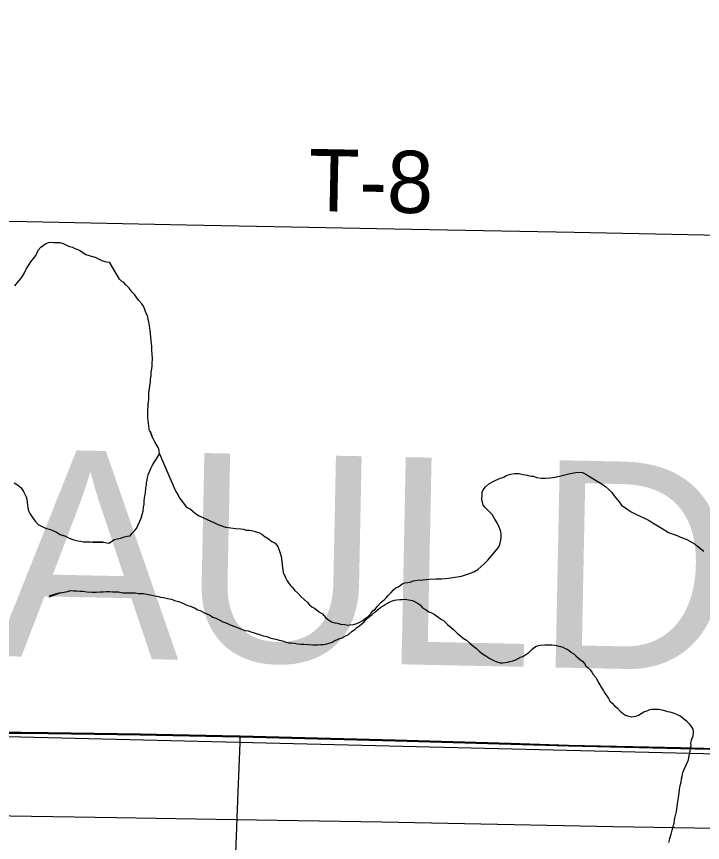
# Model space of a CAD drawing. Extents: x 2.4 to 73.1, y 4.5 to 25.6.
# Drawn here: x 42.2132 to 42.5268, y 21.6195 to 21.9968 of the extents above; entities that cross this region are included whole.
import ezdxf

# ---------------------------------------------------------------- set-up
doc = ezdxf.new("R2010")
doc.units = 0
for name, color, linetype in [('GM_X_County_Road', 7, 'Continuous'), ('GM_X_County_Text', 7, 'Continuous'), ('GM_X_Interchange_Ramps', 7, 'Continuous'), ('GM_X_Minor_River', 7, 'Continuous'), ('GM_X_Section', 7, 'Continuous'), ('GM_X_Township_Road', 7, 'Continuous'), ('GM_X_Township_Road_Text', 7, 'Continuous'), ('SH_Cut_Line', 7, 'Continuous')]:
    doc.layers.add(name, color=color, linetype=linetype)

msp = doc.modelspace()

# ---------------------------------------------------------------- linework, layer by layer
at = {"layer": 'GM_X_County_Road'}
msp.add_lwpolyline([(42.09471, 21.63337), (42.1128, 21.63298), (42.14235, 21.63277), (42.25895, 21.63095), (42.31336, 21.62998), (42.38021, 21.62891), (42.48593, 21.62681), (42.52323, 21.62609), (42.54808, 21.62566), (42.56206, 21.62541), (42.57761, 21.62528), (42.59159, 21.62515), (42.60148, 21.62491)], dxfattribs=at)
at = {"layer": 'GM_X_Interchange_Ramps'}
for points in [[(41.95853, 24.68373), (41.95853, 21.67404), (41.9853, 21.6735), (42.01483, 21.67301), (42.04282, 21.67265), (42.06168, 21.67236), (42.06473, 21.67231), (42.07701, 21.67212), (42.20914, 21.66974), (42.21533, 21.66966), (42.22773, 21.66957), (42.2697, 21.66889), (42.31477, 21.66807), (42.3154, 21.66805), (42.38626, 21.66621), (42.43908, 21.66465), (42.46547, 21.66384), (42.51676, 21.66272), (42.54315, 21.662)], [(42.54315, 21.662), (42.51676, 21.66272), (42.46547, 21.66384), (42.43908, 21.66465), (42.38626, 21.66621), (42.3154, 21.66805), (42.31477, 21.66807), (42.2697, 21.66889), (42.22773, 21.66957), (42.21533, 21.66966), (42.20914, 21.66974), (42.07701, 21.67212), (42.06473, 21.67231), (42.06168, 21.67236), (42.04282, 21.67265), (42.01483, 21.67301), (41.9853, 21.6735), (41.95853, 21.67404), (41.95853, 18.63614)]]:
    msp.add_lwpolyline(points, dxfattribs=at)
at = {"layer": 'GM_X_Minor_River'}
for points in [[(42.21364, 21.87533), (42.21543, 21.87734), (42.21604, 21.87827), (42.21686, 21.87976), (42.21769, 21.88143), (42.21871, 21.8831), (42.21973, 21.88477), (42.22093, 21.88624), (42.22213, 21.88771), (42.22255, 21.88864), (42.22318, 21.89014), (42.22437, 21.89142), (42.22555, 21.89232), (42.22653, 21.89304), (42.22788, 21.89356), (42.22922, 21.89369), (42.23017, 21.89366), (42.23207, 21.89358), (42.23302, 21.89354), (42.23452, 21.8931), (42.23583, 21.89248), (42.23752, 21.89184), (42.23883, 21.89141), (42.23995, 21.89079), (42.24127, 21.89036), (42.2422, 21.88994), (42.24387, 21.88892), (42.24498, 21.88812), (42.24649, 21.88768), (42.2478, 21.88724), (42.24874, 21.88702), (42.24987, 21.88659), (42.25229, 21.88535), (42.25361, 21.88492), (42.25436, 21.8847), (42.25575, 21.8846)], [(42.27405, 21.80745), (42.27324, 21.81348), (42.27332, 21.81614), (42.27342, 21.81975), (42.27367, 21.82183), (42.27372, 21.82354), (42.27377, 21.82506), (42.274, 21.82658), (42.27424, 21.82828), (42.27447, 21.82979), (42.27451, 21.83112), (42.27475, 21.83264), (42.27479, 21.83416), (42.27503, 21.83586), (42.27526, 21.83718), (42.27531, 21.8387), (42.27534, 21.84003), (42.27537, 21.84098), (42.27521, 21.84213), (42.2751, 21.84479), (42.27514, 21.84612), (42.27483, 21.8486), (42.27469, 21.85032), (42.27455, 21.85203), (42.2744, 21.85337), (42.27424, 21.85432), (42.27408, 21.85547), (42.27392, 21.85642), (42.27376, 21.85738), (42.27341, 21.85834), (42.27325, 21.85967), (42.27272, 21.86102), (42.27218, 21.86199), (42.27183, 21.86295), (42.2713, 21.86448), (42.27058, 21.86564), (42.26909, 21.86702), (42.268, 21.86876), (42.26727, 21.86973), (42.26616, 21.87091), (42.26469, 21.87266), (42.26322, 21.87422), (42.2623, 21.87539), (42.26118, 21.87599), (42.26025, 21.87678), (42.25575, 21.8846)], [(42.21244, 21.87386), (42.21364, 21.87533)], [(42.25284, 21.75671), (42.25538, 21.75619), (42.25807, 21.75784), (42.26075, 21.75854), (42.26266, 21.75907), (42.264, 21.75942), (42.26515, 21.75958), (42.26593, 21.76071), (42.2671, 21.76182), (42.26807, 21.76294), (42.26887, 21.76463), (42.26967, 21.76632), (42.27027, 21.76764), (42.27069, 21.76934), (42.2711, 21.77085), (42.27134, 21.77274), (42.27156, 21.77407), (42.27158, 21.7754), (42.27181, 21.77691), (42.27183, 21.77786), (42.27224, 21.77899), (42.27229, 21.78146), (42.2727, 21.78278), (42.27272, 21.78373), (42.27294, 21.78505), (42.27316, 21.78619), (42.27338, 21.78751), (42.27458, 21.79034), (42.27538, 21.79184), (42.27636, 21.79334), (42.27695, 21.79427), (42.27774, 21.79558), (42.27854, 21.79709), (42.27837, 21.79823), (42.27821, 21.79937), (42.27748, 21.80072), (42.27656, 21.80226), (42.27583, 21.80379), (42.27529, 21.80476), (42.27428, 21.80745), (42.27529, 21.80476)], [(42.27853, 21.79708), (42.28577, 21.7804), (42.28631, 21.77943), (42.28705, 21.77809), (42.28777, 21.77674), (42.2887, 21.77577), (42.28981, 21.77404), (42.29092, 21.77268), (42.29279, 21.77169), (42.29391, 21.77072), (42.29503, 21.76974), (42.29672, 21.76875), (42.29841, 21.76796), (42.30575, 21.76456), (42.30877, 21.76354), (42.31124, 21.7633), (42.31332, 21.76287), (42.3156, 21.76282), (42.31692, 21.7626), (42.31825, 21.76219), (42.31958, 21.76216), (42.32071, 21.76195), (42.32185, 21.76173), (42.32317, 21.76132), (42.3243, 21.76092), (42.32543, 21.76032), (42.32692, 21.75915), (42.32842, 21.75816), (42.32992, 21.75699), (42.33142, 21.7562), (42.33272, 21.75465), (42.33343, 21.75254), (42.33379, 21.75158), (42.33413, 21.75006), (42.33446, 21.74777), (42.33478, 21.7451), (42.33511, 21.74282), (42.3362, 21.74051), (42.33693, 21.73898), (42.33785, 21.73763), (42.33858, 21.73666), (42.33952, 21.73588), (42.34025, 21.73472), (42.34174, 21.73336), (42.34323, 21.73181), (42.34472, 21.73044), (42.34602, 21.72927), (42.34714, 21.72811), (42.34826, 21.72713), (42.34939, 21.72654), (42.35107, 21.72517), (42.352, 21.72458), (42.35313, 21.72398), (42.35442, 21.72225), (42.35535, 21.72147), (42.35723, 21.72028), (42.35874, 21.71987), (42.35988, 21.71965), (42.36139, 21.71924), (42.36328, 21.71901), (42.36461, 21.71879), (42.36556, 21.71896), (42.36728, 21.71911), (42.36881, 21.71945), (42.37015, 21.72018), (42.3715, 21.72091), (42.37247, 21.72165), (42.37401, 21.72276), (42.37538, 21.72425), (42.37616, 21.72537), (42.37733, 21.72629), (42.3783, 21.72741), (42.37986, 21.72927), (42.38122, 21.73038), (42.38219, 21.73131), (42.38316, 21.73224), (42.38453, 21.73373), (42.3855, 21.73485), (42.38666, 21.73577), (42.38763, 21.73632), (42.38859, 21.73687), (42.38956, 21.73761), (42.39071, 21.73815), (42.39204, 21.73831), (42.39319, 21.73847), (42.39453, 21.73901), (42.39644, 21.73935), (42.3991, 21.73948), (42.40177, 21.7398), (42.40482, 21.73992), (42.40767, 21.73986), (42.41072, 21.74017), (42.41377, 21.74067), (42.41663, 21.74118), (42.41989, 21.74224), (42.42219, 21.74314), (42.42412, 21.74424), (42.42567, 21.74553), (42.42703, 21.74683)], [(42.42703, 21.74683), (42.42858, 21.74851), (42.43268, 21.75316), (42.43347, 21.75429), (42.43407, 21.7556), (42.43448, 21.75692), (42.4347, 21.75863), (42.43475, 21.76053), (42.4344, 21.76205), (42.43368, 21.76378), (42.43296, 21.76551), (42.43186, 21.76724), (42.43057, 21.76936), (42.42871, 21.7713), (42.42722, 21.77266), (42.42649, 21.77363), (42.42597, 21.77611), (42.42602, 21.77839), (42.42605, 21.77953), (42.42645, 21.78066), (42.42762, 21.78196), (42.42917, 21.78326), (42.43168, 21.78472), (42.43398, 21.78581), (42.4359, 21.78634), (42.43705, 21.78707), (42.43916, 21.78778), (42.44088, 21.78812), (42.44297, 21.78808), (42.44486, 21.78765), (42.44656, 21.78724), (42.4477, 21.78702), (42.44864, 21.78681), (42.44959, 21.78679), (42.45091, 21.78619), (42.45319, 21.78595), (42.45509, 21.78591), (42.45718, 21.78605), (42.45928, 21.78638), (42.46138, 21.7869), (42.46387, 21.78742), (42.46635, 21.78812), (42.46883, 21.78845), (42.47055, 21.7886), (42.47188, 21.78857), (42.47338, 21.78777), (42.47863, 21.78462), (42.48051, 21.78344), (42.48238, 21.78206), (42.48387, 21.78089), (42.48536, 21.77934), (42.48646, 21.77779), (42.48757, 21.77625), (42.48868, 21.77508), (42.48979, 21.77354), (42.49166, 21.77217), (42.49278, 21.77138), (42.4941, 21.77059), (42.49541, 21.76999), (42.49692, 21.7692), (42.49861, 21.7684), (42.5003, 21.7676), (42.50237, 21.76661), (42.50425, 21.76543), (42.50612, 21.76424), (42.50837, 21.76286), (42.51118, 21.76109), (42.51477, 21.75987), (42.51722, 21.75887), (42.51967, 21.75786), (42.52098, 21.75707), (42.52342, 21.75569), (42.52454, 21.7549), (42.52734, 21.75256)], [(42.21221, 21.78385), (42.21371, 21.78287), (42.21521, 21.78169), (42.21576, 21.78073), (42.2165, 21.77976), (42.21704, 21.77861), (42.21759, 21.77746), (42.21794, 21.77631), (42.2181, 21.77497), (42.21826, 21.77364), (42.21842, 21.7723), (42.21877, 21.77096), (42.21932, 21.76981), (42.21987, 21.76885), (42.22079, 21.7675), (42.2219, 21.76614), (42.22321, 21.76478), (42.22471, 21.76398), (42.22584, 21.76339), (42.22698, 21.76298), (42.2283, 21.76257), (42.22981, 21.76197), (42.23151, 21.76117)], [(42.23151, 21.76117), (42.2332, 21.76018), (42.23566, 21.75936), (42.23735, 21.75856), (42.23943, 21.75776), (42.24133, 21.75733), (42.24266, 21.75711), (42.2438, 21.7569), (42.24475, 21.75687), (42.24589, 21.75685), (42.24703, 21.75682), (42.24798, 21.75661), (42.25284, 21.75671), (42.24798, 21.75661)], [(42.2281, 21.73165), (42.23326, 21.73347), (42.22849, 21.73221), (42.23326, 21.73347), (42.23498, 21.73382), (42.23651, 21.73418), (42.23784, 21.73454), (42.23936, 21.73451), (42.2407, 21.73449), (42.24221, 21.73428), (42.24374, 21.73425), (42.24544, 21.73403), (42.24772, 21.73381), (42.24962, 21.73378), (42.25134, 21.73394), (42.25286, 21.73392), (42.25438, 21.73408), (42.25571, 21.73406), (42.25704, 21.73404), (42.25857, 21.73402), (42.2599, 21.734), (42.26179, 21.73359), (42.26369, 21.73356), (42.26578, 21.73352), (42.26769, 21.73349), (42.26901, 21.73328), (42.27016, 21.73326), (42.2713, 21.73325), (42.27509, 21.73243), (42.27641, 21.73221), (42.27755, 21.73201), (42.27907, 21.7316), (42.2804, 21.73139), (42.28229, 21.73098), (42.284, 21.73057), (42.28551, 21.72998), (42.28721, 21.72957), (42.28892, 21.72898), (42.29024, 21.72838), (42.29156, 21.7278), (42.29269, 21.7274), (42.29364, 21.727), (42.29458, 21.72661), (42.29609, 21.72582), (42.29723, 21.72542), (42.29817, 21.72484), (42.29912, 21.72444), (42.30025, 21.72386), (42.30157, 21.72327), (42.30289, 21.72248), (42.3044, 21.72189), (42.3061, 21.7211), (42.30761, 21.72032), (42.30931, 21.71972), (42.31082, 21.71894), (42.31309, 21.71814), (42.3146, 21.71755), (42.31611, 21.71696), (42.31763, 21.71636), (42.31914, 21.71615), (42.32028, 21.71575), (42.32141, 21.71535), (42.32274, 21.71495), (42.32425, 21.71455), (42.32596, 21.71395), (42.32766, 21.71354), (42.32955, 21.71275), (42.33183, 21.71234), (42.33334, 21.71193), (42.33486, 21.71153), (42.33599, 21.71113), (42.33751, 21.71072), (42.33884, 21.7107), (42.34036, 21.71049), (42.34168, 21.71028), (42.3432, 21.71006), (42.34472, 21.71004), (42.34871, 21.70979), (42.34985, 21.70977), (42.35118, 21.70975), (42.35233, 21.70992), (42.35347, 21.7099), (42.35442, 21.71008), (42.35557, 21.71044), (42.35652, 21.71061), (42.35748, 21.71098), (42.35844, 21.71153), (42.35959, 21.71208), (42.36093, 21.71263), (42.36208, 21.713), (42.36304, 21.71355), (42.36495, 21.71447), (42.36669, 21.71596), (42.36784, 21.7167), (42.36881, 21.71764), (42.36996, 21.71838), (42.37208, 21.72025), (42.37285, 21.72119), (42.37382, 21.72212), (42.37478, 21.72287), (42.37575, 21.72361)], [(42.37575, 21.72361), (42.3771, 21.72492), (42.37806, 21.72566), (42.37979, 21.72697), (42.38075, 21.72752), (42.38171, 21.72827), (42.38286, 21.72882), (42.38459, 21.72974), (42.38593, 21.7301), (42.38707, 21.73027), (42.38841, 21.73044), (42.38955, 21.73042), (42.39069, 21.73059), (42.39429, 21.72997), (42.39542, 21.72938), (42.39656, 21.72879), (42.39769, 21.72801), (42.39881, 21.72666), (42.4005, 21.72569), (42.40163, 21.72491), (42.40258, 21.72451), (42.40408, 21.72373), (42.40578, 21.72256), (42.40747, 21.7214), (42.40841, 21.72081), (42.41029, 21.71907), (42.41198, 21.71753), (42.41291, 21.71675), (42.41404, 21.71578), (42.41498, 21.71482), (42.4161, 21.71385), (42.41742, 21.71288), (42.41892, 21.7119), (42.42042, 21.71055), (42.4223, 21.709), (42.42343, 21.70803), (42.42474, 21.70687), (42.42624, 21.70571), (42.42775, 21.70474), (42.42869, 21.70415), (42.42963, 21.70356), (42.43133, 21.70259), (42.43284, 21.70199), (42.43436, 21.70159), (42.43531, 21.70158), (42.43779, 21.70192), (42.43874, 21.70209), (42.44008, 21.70245), (42.44103, 21.70281), (42.44257, 21.70355), (42.44353, 21.7041), (42.44467, 21.70447), (42.44602, 21.7054), (42.44736, 21.70632), (42.44872, 21.70763), (42.45045, 21.70893), (42.4514, 21.7093), (42.45274, 21.70966), (42.45465, 21.70982), (42.4556, 21.7098), (42.45674, 21.70979), (42.45788, 21.70977), (42.4594, 21.70955), (42.46072, 21.70934), (42.46186, 21.70894), (42.463, 21.70874), (42.46394, 21.70815), (42.46488, 21.70776), (42.46582, 21.70717), (42.46695, 21.7062), (42.46789, 21.70562), (42.46902, 21.70465), (42.47014, 21.70368), (42.47108, 21.70291), (42.47202, 21.70213), (42.47277, 21.70117), (42.47351, 21.70021), (42.47445, 21.69924), (42.47539, 21.69828), (42.47613, 21.69732), (42.47687, 21.69617), (42.47818, 21.69462), (42.47892, 21.69309), (42.48096, 21.68964), (42.48151, 21.68868), (42.48207, 21.68772), (42.48318, 21.68619), (42.48374, 21.68523), (42.48448, 21.68407), (42.48542, 21.68311), (42.48654, 21.68195), (42.48785, 21.68079), (42.48916, 21.67944), (42.49067, 21.67828), (42.49161, 21.67769), (42.49255, 21.6773), (42.49426, 21.67689), (42.4954, 21.67706), (42.49636, 21.67724), (42.4975, 21.6776), (42.49866, 21.67834)], [(42.49866, 21.67834), (42.5, 21.67908), (42.50172, 21.67981), (42.50268, 21.68018), (42.50363, 21.68035), (42.50458, 21.68033), (42.50572, 21.68032), (42.50667, 21.6803), (42.50895, 21.67989), (42.5099, 21.67968), (42.51084, 21.67929), (42.51179, 21.67908), (42.5133, 21.67868), (42.51482, 21.67808), (42.51652, 21.6773), (42.51952, 21.67497), (42.52064, 21.67362), (42.52158, 21.67247), (42.52232, 21.67131), (42.52249, 21.67017), (42.52227, 21.66808), (42.52187, 21.66695), (42.52166, 21.666), (42.52127, 21.66487), (42.52144, 21.66373), (42.52011, 21.65656)], [(42.51139, 21.61944), (42.51183, 21.62132), (42.51245, 21.62321), (42.51289, 21.6251), (42.51332, 21.62679), (42.51374, 21.6283), (42.51398, 21.62982), (42.51421, 21.63114), (42.51463, 21.63246), (42.51485, 21.63359), (42.51511, 21.63587), (42.51555, 21.63813), (42.5158, 21.64003), (42.51604, 21.64192), (42.51628, 21.64363), (42.51653, 21.64552), (42.51695, 21.64703), (42.51719, 21.64854), (42.51741, 21.64968), (42.51784, 21.65138), (42.51825, 21.65251), (42.5201, 21.65656)]]:
    msp.add_lwpolyline(points, dxfattribs=at)
at = {"layer": 'GM_X_Section'}
msp.add_lwpolyline([(42.56467, 21.65913), (42.54599, 21.1341), (42.04233, 21.14544), (42.06046, 21.67149), (42.06502, 21.67138)], close=True, dxfattribs=at)
at = {"layer": 'GM_X_Township_Road'}
for points in [[(42.11267, 21.90506), (42.11528, 21.90501), (42.1557, 21.90414), (42.21788, 21.90323), (42.29093, 21.90169), (42.34689, 21.90062), (42.38575, 21.89981), (42.4184, 21.89925), (42.46814, 21.89831), (42.53498, 21.89697), (42.56451, 21.89647), (42.59249, 21.89612), (42.61136, 21.89583)], [(42.06485, 21.67204), (42.07713, 21.67185), (42.20926, 21.66946), (42.21544, 21.66938), (42.22785, 21.66929), (42.26982, 21.66861), (42.31489, 21.66779), (42.31552, 21.66777)], [(42.30621, 21.39275), (42.30614, 21.39752), (42.30637, 21.41491), (42.30701, 21.43667), (42.30791, 21.46307), (42.30918, 21.50658), (42.31069, 21.5423), (42.31177, 21.57027), (42.31286, 21.59979), (42.31356, 21.61843), (42.31434, 21.6386), (42.31541, 21.66501), (42.31552, 21.66777)], [(42.31552, 21.66777), (42.38638, 21.66594), (42.4392, 21.66437), (42.46559, 21.66357), (42.51688, 21.66245), (42.54327, 21.66173), (42.55255, 21.66142), (42.56592, 21.66107)]]:
    msp.add_lwpolyline(points, dxfattribs=at)
at = {"layer": 'SH_Cut_Line'}
for points in [[(41.95853, 24.90511), (41.95853, 21.67404), (41.9853, 21.6735), (42.01483, 21.67301), (42.04282, 21.67265), (42.06168, 21.67236), (42.06473, 21.67231), (42.07701, 21.67212), (42.20914, 21.66974), (42.21533, 21.66966), (42.22773, 21.66957), (42.2697, 21.66889), (42.31477, 21.66807), (42.3154, 21.66805), (42.38626, 21.66621), (42.43908, 21.66465), (42.46547, 21.66384), (42.51676, 21.66272), (42.54315, 21.662)], [(42.54315, 21.662), (42.51676, 21.66272), (42.46547, 21.66384), (42.43908, 21.66465), (42.38626, 21.66621), (42.3154, 21.66805), (42.31477, 21.66807), (42.2697, 21.66889), (42.22773, 21.66957), (42.21533, 21.66966), (42.20914, 21.66974), (42.07701, 21.67212), (42.06473, 21.67231), (42.06168, 21.67236), (42.04282, 21.67265), (42.01483, 21.67301), (41.9853, 21.6735), (41.95853, 21.67404), (41.95853, 18.10511)]]:
    msp.add_lwpolyline(points, dxfattribs=at)

# ---------------------------------------------------------------- texts
at = {"layer": 'GM_X_County_Text'}
msp.add_text('PAULDING COUNTY', height=0.094697, rotation=358.8318, dxfattribs=at).set_placement((42.1185, 21.70637))
at = {"layer": 'GM_X_Township_Road_Text'}
msp.add_text('T-8', height=0.028409, rotation=358.8663, dxfattribs=at).set_placement((42.34648, 21.908))

doc.saveas('drawing.dxf')
